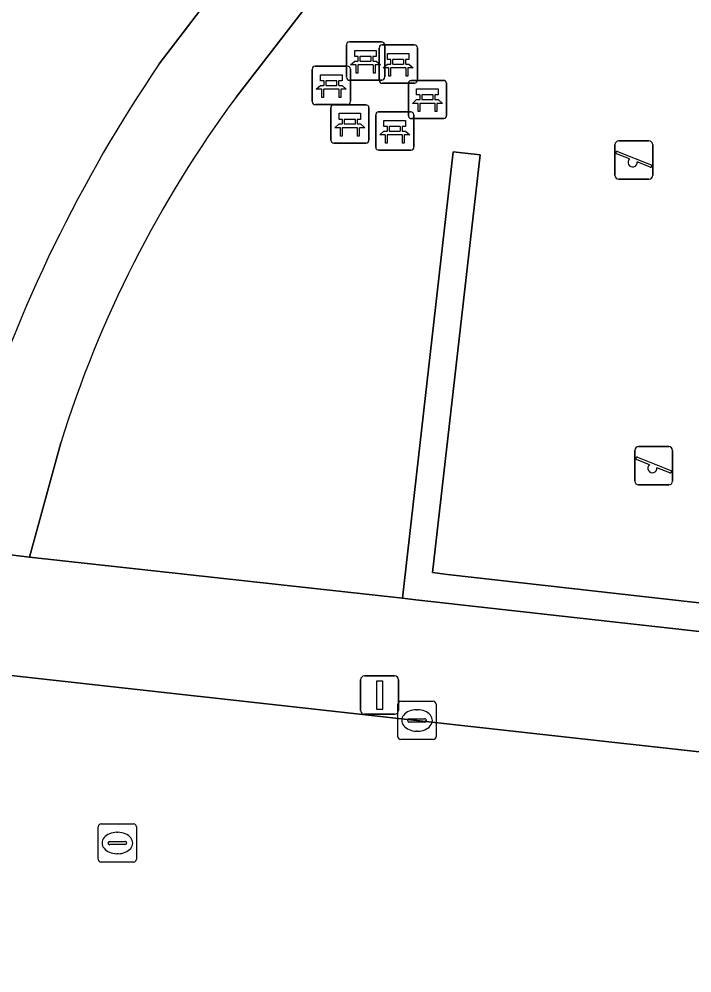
# Model space of a CAD drawing. Extents: x 161928 to 163071, y 386474 to 387428.
# Drawn here: x 162594.75 to 162612.37, y 386935.31 to 386960.27 of the extents above; entities that cross this region are included whole.
import ezdxf

# ---------------------------------------------------------------- set-up
doc = ezdxf.new("R2010")
doc.units = 0
for name, color, linetype in [('IMGEO_Bank', 7, 'Continuous'), ('IMGEO_Groenvoorziening', 7, 'Continuous'), ('IMGEO_Haag', 7, 'Continuous'), ('IMGEO_Kolk', 7, 'Continuous'), ('IMGEO_Lichtmast', 7, 'Continuous'), ('IMGEO_Rijbaan_lokaal_gesloten', 7, 'Continuous'), ('IMGEO_Rioolput', 7, 'Continuous'), ('IMGEO_Speelvoorziening', 7, 'Continuous'), ('IMGEO_Voetpad_halfverhard', 7, 'Continuous'), ('IMGEO_Voetpad_open', 7, 'Continuous')]:
    doc.layers.add(name, color=color, linetype=linetype)

msp = doc.modelspace()

# ---------------------------------------------------------------- linework, layer by layer
at = {"layer": 'IMGEO_Bank'}
for p, q in [((162603.397, 386959.669), (162604.238, 386959.669)), ((162604.238, 386959.669), (162603.397, 386959.669)), ((162603.322, 386958.744), (162603.322, 386959.585)), ((162603.322, 386959.585), (162603.322, 386958.744)), ((162604.178, 386958.666), (162604.178, 386959.507)), ((162604.178, 386959.507), (162604.178, 386958.666)), ((162604.253, 386959.591), (162605.094, 386959.591)), ((162605.094, 386959.591), (162604.253, 386959.591)), ((162604.322, 386959.594), (162604.322, 386958.753)), ((162604.322, 386958.753), (162604.322, 386959.594)), ((162605.178, 386959.516), (162605.178, 386958.675)), ((162605.178, 386958.675), (162605.178, 386959.516)), ((162603.631, 386959.175), (162603.631, 386959.281)), ((162603.675, 386959.281), (162603.675, 386959.175)), ((162603.963, 386959.287), (162603.681, 386959.287)), ((162603.681, 386959.169), (162603.963, 386959.169)), ((162603.969, 386959.175), (162603.969, 386959.281)), ((162604.013, 386959.281), (162604.013, 386959.175)), ((162604.487, 386959.097), (162604.487, 386959.203)), ((162604.531, 386959.203), (162604.531, 386959.097)), ((162604.819, 386959.209), (162604.537, 386959.209)), ((162604.825, 386959.097), (162604.825, 386959.203)), ((162604.869, 386959.203), (162604.869, 386959.097)), ((162602.425, 386958.108), (162602.425, 386958.949)), ((162602.425, 386958.949), (162602.425, 386958.108)), ((162602.5, 386959.033), (162603.341, 386959.033)), ((162603.341, 386959.033), (162602.5, 386959.033)), ((162603.425, 386958.958), (162603.425, 386958.117)), ((162603.425, 386958.117), (162603.425, 386958.958)), ((162604.019, 386959.067), (162603.626, 386959.067)), ((162604.875, 386958.989), (162604.482, 386958.989)), ((162604.537, 386959.091), (162604.819, 386959.091)), ((162602.734, 386958.539), (162602.734, 386958.645)), ((162602.778, 386958.645), (162602.778, 386958.539)), ((162603.066, 386958.651), (162602.784, 386958.651)), ((162603.072, 386958.539), (162603.072, 386958.645)), ((162603.116, 386958.645), (162603.116, 386958.539)), ((162604.247, 386958.669), (162603.406, 386958.669)), ((162603.406, 386958.669), (162604.247, 386958.669)), ((162605.017, 386958.664), (162605.858, 386958.664)), ((162605.858, 386958.664), (162605.017, 386958.664)), ((162603.122, 386958.431), (162602.729, 386958.431)), ((162602.784, 386958.533), (162603.066, 386958.533)), ((162605.103, 386958.591), (162604.262, 386958.591)), ((162604.262, 386958.591), (162605.103, 386958.591)), ((162604.942, 386957.739), (162604.942, 386958.58)), ((162604.942, 386958.58), (162604.942, 386957.739)), ((162605.942, 386958.589), (162605.942, 386957.748)), ((162605.942, 386957.748), (162605.942, 386958.589)), ((162605.251, 386958.17), (162605.251, 386958.276)), ((162605.295, 386958.276), (162605.295, 386958.17)), ((162605.583, 386958.282), (162605.301, 386958.282)), ((162605.301, 386958.164), (162605.583, 386958.164)), ((162605.589, 386958.17), (162605.589, 386958.276)), ((162605.633, 386958.276), (162605.633, 386958.17)), ((162603.35, 386958.033), (162602.509, 386958.033)), ((162602.509, 386958.033), (162603.35, 386958.033)), ((162602.911, 386957.099), (162602.911, 386957.94)), ((162602.911, 386957.94), (162602.911, 386957.099)), ((162602.986, 386958.024), (162603.827, 386958.024)), ((162603.827, 386958.024), (162602.986, 386958.024)), ((162603.911, 386957.949), (162603.911, 386957.108)), ((162603.911, 386957.108), (162603.911, 386957.949)), ((162605.639, 386958.062), (162605.246, 386958.062)), ((162603.22, 386957.53), (162603.22, 386957.636)), ((162603.264, 386957.636), (162603.264, 386957.53)), ((162603.552, 386957.642), (162603.27, 386957.642)), ((162603.558, 386957.53), (162603.558, 386957.636)), ((162603.602, 386957.636), (162603.602, 386957.53)), ((162604.086, 386956.914), (162604.086, 386957.755)), ((162604.086, 386957.755), (162604.086, 386956.914)), ((162604.161, 386957.839), (162605.002, 386957.839)), ((162605.002, 386957.839), (162604.161, 386957.839)), ((162605.867, 386957.664), (162605.026, 386957.664)), ((162605.026, 386957.664), (162605.867, 386957.664)), ((162605.086, 386957.764), (162605.086, 386956.923)), ((162605.086, 386956.923), (162605.086, 386957.764)), ((162603.608, 386957.422), (162603.215, 386957.422)), ((162603.27, 386957.524), (162603.552, 386957.524)), ((162604.395, 386957.345), (162604.395, 386957.451)), ((162604.439, 386957.451), (162604.439, 386957.345)), ((162604.727, 386957.457), (162604.445, 386957.457)), ((162604.733, 386957.345), (162604.733, 386957.451)), ((162604.777, 386957.451), (162604.777, 386957.345)), ((162604.783, 386957.237), (162604.39, 386957.237)), ((162604.445, 386957.339), (162604.727, 386957.339)), ((162603.836, 386957.024), (162602.995, 386957.024)), ((162602.995, 386957.024), (162603.836, 386957.024)), ((162605.011, 386956.839), (162604.17, 386956.839)), ((162604.17, 386956.839), (162605.011, 386956.839))]:
    msp.add_line(p, q, dxfattribs=at)
for points in [[(162603.625, 386959.287), (162603.539, 386959.287), (162603.539, 386959.448), (162604.102, 386959.448), (162604.102, 386959.287), (162604.019, 386959.287)], [(162604.481, 386959.209), (162604.395, 386959.209), (162604.395, 386959.37), (162604.958, 386959.37), (162604.958, 386959.209), (162604.875, 386959.209)], [(162603.569, 386959.067), (162603.427, 386959.067), (162603.539, 386959.169), (162603.625, 386959.169)], [(162604.019, 386959.169), (162604.102, 386959.169), (162604.214, 386959.067), (162604.075, 386959.067)], [(162603.619, 386959.06), (162603.619, 386958.853), (162603.576, 386958.853), (162603.576, 386959.06)], [(162604.069, 386959.06), (162604.069, 386958.853), (162604.025, 386958.853), (162604.025, 386959.06)], [(162604.425, 386958.989), (162604.283, 386958.989), (162604.395, 386959.091), (162604.481, 386959.091)], [(162604.475, 386958.982), (162604.475, 386958.775), (162604.432, 386958.775), (162604.432, 386958.982)], [(162604.875, 386959.091), (162604.958, 386959.091), (162605.07, 386958.989), (162604.931, 386958.989)], [(162604.925, 386958.982), (162604.925, 386958.775), (162604.881, 386958.775), (162604.881, 386958.982)], [(162602.728, 386958.651), (162602.642, 386958.651), (162602.642, 386958.812), (162603.205, 386958.812), (162603.205, 386958.651), (162603.122, 386958.651)], [(162602.672, 386958.431), (162602.53, 386958.431), (162602.642, 386958.533), (162602.728, 386958.533)], [(162602.722, 386958.424), (162602.722, 386958.217), (162602.679, 386958.217), (162602.679, 386958.424)], [(162603.122, 386958.533), (162603.205, 386958.533), (162603.317, 386958.431), (162603.178, 386958.431)], [(162603.172, 386958.424), (162603.172, 386958.217), (162603.128, 386958.217), (162603.128, 386958.424)], [(162605.245, 386958.282), (162605.159, 386958.282), (162605.159, 386958.443), (162605.722, 386958.443), (162605.722, 386958.282), (162605.639, 386958.282)], [(162605.189, 386958.062), (162605.047, 386958.062), (162605.159, 386958.164), (162605.245, 386958.164)], [(162605.639, 386958.164), (162605.722, 386958.164), (162605.834, 386958.062), (162605.695, 386958.062)], [(162605.239, 386958.055), (162605.239, 386957.848), (162605.196, 386957.848), (162605.196, 386958.055)], [(162605.689, 386958.055), (162605.689, 386957.848), (162605.645, 386957.848), (162605.645, 386958.055)], [(162603.214, 386957.642), (162603.128, 386957.642), (162603.128, 386957.803), (162603.691, 386957.803), (162603.691, 386957.642), (162603.608, 386957.642)], [(162604.389, 386957.457), (162604.303, 386957.457), (162604.303, 386957.618), (162604.866, 386957.618), (162604.866, 386957.457), (162604.783, 386957.457)], [(162603.158, 386957.422), (162603.016, 386957.422), (162603.128, 386957.524), (162603.214, 386957.524)], [(162603.208, 386957.415), (162603.208, 386957.208), (162603.165, 386957.208), (162603.165, 386957.415)], [(162603.608, 386957.524), (162603.691, 386957.524), (162603.803, 386957.422), (162603.664, 386957.422)], [(162603.658, 386957.415), (162603.658, 386957.208), (162603.614, 386957.208), (162603.614, 386957.415)], [(162604.333, 386957.237), (162604.191, 386957.237), (162604.303, 386957.339), (162604.389, 386957.339)], [(162604.383, 386957.23), (162604.383, 386957.023), (162604.34, 386957.023), (162604.34, 386957.23)], [(162604.783, 386957.339), (162604.866, 386957.339), (162604.978, 386957.237), (162604.839, 386957.237)], [(162604.833, 386957.23), (162604.833, 386957.023), (162604.789, 386957.023), (162604.789, 386957.23)]]:
    msp.add_lwpolyline(points, dxfattribs=at)
for centre, radius, start, end in [((162603.4, 386959.591), 0.0779, 92.4484, 184.2845), ((162603.4, 386959.591), 0.0779, 92.4484, 184.2845), ((162604.244, 386959.591), 0.0779, 2.4484, 94.2845), ((162604.244, 386959.591), 0.0779, 2.4484, 94.2845), ((162604.256, 386959.513), 0.0779, 92.4484, 184.2845), ((162604.256, 386959.513), 0.0779, 92.4484, 184.2845), ((162605.1, 386959.513), 0.0779, 2.4484, 94.2845), ((162605.1, 386959.513), 0.0779, 2.4484, 94.2845), ((162603.624, 386959.28), 0.00671, 2.8957, 87.1043), ((162603.624, 386959.176), 0.00671, 272.8957, 357.1043), ((162603.681, 386959.28), 0.00671, 92.8957, 177.1043), ((162603.681, 386959.176), 0.00671, 182.8957, 267.1043), ((162603.963, 386959.28), 0.00671, 2.8957, 87.1043), ((162603.963, 386959.176), 0.00671, 272.8957, 357.1043), ((162604.02, 386959.28), 0.00671, 92.8957, 177.1043), ((162604.02, 386959.176), 0.00671, 182.8957, 267.1043), ((162604.48, 386959.202), 0.00671, 2.8957, 87.1043), ((162604.537, 386959.202), 0.00671, 92.8957, 177.1043), ((162604.819, 386959.202), 0.00671, 2.8957, 87.1043), ((162604.876, 386959.202), 0.00671, 92.8957, 177.1043), ((162602.503, 386958.955), 0.0779, 92.4484, 184.2845), ((162602.503, 386958.955), 0.0779, 92.4484, 184.2845), ((162603.347, 386958.955), 0.0779, 2.4484, 94.2845), ((162603.347, 386958.955), 0.0779, 2.4484, 94.2845), ((162603.569, 386959.06), 0.00671, 2.8957, 87.1043), ((162603.626, 386959.06), 0.00671, 92.8957, 177.1043), ((162604.018, 386959.06), 0.00671, 2.8957, 87.1043), ((162604.075, 386959.06), 0.00671, 92.8957, 177.1043), ((162604.425, 386958.982), 0.00671, 2.8957, 87.1043), ((162604.482, 386958.982), 0.00671, 92.8957, 177.1043), ((162604.48, 386959.098), 0.00671, 272.8957, 357.1043), ((162604.537, 386959.098), 0.00671, 182.8957, 267.1043), ((162604.819, 386959.098), 0.00671, 272.8957, 357.1043), ((162604.876, 386959.098), 0.00671, 182.8957, 267.1043), ((162604.874, 386958.982), 0.00671, 2.8957, 87.1043), ((162604.931, 386958.982), 0.00671, 92.8957, 177.1043), ((162602.727, 386958.644), 0.00671, 2.8957, 87.1043), ((162602.784, 386958.644), 0.00671, 92.8957, 177.1043), ((162603.066, 386958.644), 0.00671, 2.8957, 87.1043), ((162603.123, 386958.644), 0.00671, 92.8957, 177.1043), ((162603.4, 386958.747), 0.0779, 182.4484, 274.2845), ((162603.4, 386958.747), 0.0779, 182.4484, 274.2845), ((162604.256, 386958.669), 0.0779, 182.4484, 274.2845), ((162604.256, 386958.669), 0.0779, 182.4484, 274.2845), ((162604.244, 386958.747), 0.0779, 272.4484, 4.2845), ((162604.244, 386958.747), 0.0779, 272.4484, 4.2845), ((162605.02, 386958.586), 0.0779, 92.4484, 184.2845), ((162605.02, 386958.586), 0.0779, 92.4484, 184.2845), ((162605.1, 386958.669), 0.0779, 272.4484, 4.2845), ((162605.1, 386958.669), 0.0779, 272.4484, 4.2845), ((162605.864, 386958.586), 0.0779, 2.4484, 94.2845), ((162605.864, 386958.586), 0.0779, 2.4484, 94.2845), ((162602.672, 386958.424), 0.00671, 2.8957, 87.1043), ((162602.729, 386958.424), 0.00671, 92.8957, 177.1043), ((162602.727, 386958.54), 0.00671, 272.8957, 357.1043), ((162602.784, 386958.54), 0.00671, 182.8957, 267.1043), ((162603.066, 386958.54), 0.00671, 272.8957, 357.1043), ((162603.123, 386958.54), 0.00671, 182.8957, 267.1043), ((162603.121, 386958.424), 0.00671, 2.8957, 87.1043), ((162603.178, 386958.424), 0.00671, 92.8957, 177.1043), ((162603.347, 386958.111), 0.0779, 272.4484, 4.2845), ((162603.347, 386958.111), 0.0779, 272.4484, 4.2845), ((162605.244, 386958.275), 0.00671, 2.8957, 87.1043), ((162605.244, 386958.171), 0.00671, 272.8957, 357.1043), ((162605.301, 386958.275), 0.00671, 92.8957, 177.1043), ((162605.301, 386958.171), 0.00671, 182.8957, 267.1043), ((162605.583, 386958.275), 0.00671, 2.8957, 87.1043), ((162605.583, 386958.171), 0.00671, 272.8957, 357.1043), ((162605.64, 386958.275), 0.00671, 92.8957, 177.1043), ((162605.64, 386958.171), 0.00671, 182.8957, 267.1043), ((162602.503, 386958.111), 0.0779, 182.4484, 274.2845), ((162602.503, 386958.111), 0.0779, 182.4484, 274.2845), ((162602.989, 386957.946), 0.0779, 92.4484, 184.2845), ((162602.989, 386957.946), 0.0779, 92.4484, 184.2845), ((162603.833, 386957.946), 0.0779, 2.4484, 94.2845), ((162603.833, 386957.946), 0.0779, 2.4484, 94.2845), ((162605.189, 386958.055), 0.00671, 2.8957, 87.1043), ((162605.246, 386958.055), 0.00671, 92.8957, 177.1043), ((162605.638, 386958.055), 0.00671, 2.8957, 87.1043), ((162605.695, 386958.055), 0.00671, 92.8957, 177.1043), ((162603.213, 386957.635), 0.00671, 2.8957, 87.1043), ((162603.27, 386957.635), 0.00671, 92.8957, 177.1043), ((162603.552, 386957.635), 0.00671, 2.8957, 87.1043), ((162603.609, 386957.635), 0.00671, 92.8957, 177.1043), ((162604.164, 386957.761), 0.0779, 92.4484, 184.2845), ((162604.164, 386957.761), 0.0779, 92.4484, 184.2845), ((162605.02, 386957.742), 0.0779, 182.4484, 274.2845), ((162605.02, 386957.742), 0.0779, 182.4484, 274.2845), ((162605.008, 386957.761), 0.0779, 2.4484, 94.2845), ((162605.008, 386957.761), 0.0779, 2.4484, 94.2845), ((162605.864, 386957.742), 0.0779, 272.4484, 4.2845), ((162605.864, 386957.742), 0.0779, 272.4484, 4.2845), ((162603.158, 386957.415), 0.00671, 2.8957, 87.1043), ((162603.215, 386957.415), 0.00671, 92.8957, 177.1043), ((162603.213, 386957.531), 0.00671, 272.8957, 357.1043), ((162603.27, 386957.531), 0.00671, 182.8957, 267.1043), ((162603.552, 386957.531), 0.00671, 272.8957, 357.1043), ((162603.609, 386957.531), 0.00671, 182.8957, 267.1043), ((162603.607, 386957.415), 0.00671, 2.8957, 87.1043), ((162603.664, 386957.415), 0.00671, 92.8957, 177.1043), ((162604.388, 386957.45), 0.00671, 2.8957, 87.1043), ((162604.445, 386957.45), 0.00671, 92.8957, 177.1043), ((162604.727, 386957.45), 0.00671, 2.8957, 87.1043), ((162604.784, 386957.45), 0.00671, 92.8957, 177.1043), ((162604.333, 386957.23), 0.00671, 2.8957, 87.1043), ((162604.39, 386957.23), 0.00671, 92.8957, 177.1043), ((162604.388, 386957.346), 0.00671, 272.8957, 357.1043), ((162604.445, 386957.346), 0.00671, 182.8957, 267.1043), ((162604.727, 386957.346), 0.00671, 272.8957, 357.1043), ((162604.784, 386957.346), 0.00671, 182.8957, 267.1043), ((162604.782, 386957.23), 0.00671, 2.8957, 87.1043), ((162604.839, 386957.23), 0.00671, 92.8957, 177.1043), ((162602.989, 386957.102), 0.0779, 182.4484, 274.2845), ((162602.989, 386957.102), 0.0779, 182.4484, 274.2845), ((162603.833, 386957.102), 0.0779, 272.4484, 4.2845), ((162603.833, 386957.102), 0.0779, 272.4484, 4.2845), ((162604.164, 386956.917), 0.0779, 182.4484, 274.2845), ((162604.164, 386956.917), 0.0779, 182.4484, 274.2845), ((162605.008, 386956.917), 0.0779, 272.4484, 4.2845), ((162605.008, 386956.917), 0.0779, 272.4484, 4.2845)]:
    msp.add_arc(centre, radius, start, end, dxfattribs=at)
at = {"layer": 'IMGEO_Groenvoorziening'}
for points in [[(162598.421, 386959.098), (162600.87, 386962.306), (162603.777, 386965.804)], [(162610.922, 386962.957), (162607.74, 386963.575), (162605.425, 386964.419), (162605.367, 386964.44), (162602.671, 386961.121), (162600.432, 386958.226)], [(162595.838, 386949.178), (162595.024, 386946.192), (162604.786, 386945.115), (162606.116, 386956.797), (162606.823, 386956.716), (162605.578, 386945.788), (162605.968, 386945.738), (162625.105, 386943.584), (162625.004, 386942.853), (162625.741, 386942.771), (162625.83, 386943.506), (162627.093, 386943.36), (162646.87, 386941.134), (162649.169, 386940.874), (162649.091, 386940.157), (162650.022, 386940.053), (162650.091, 386940.772), (162661.094, 386939.533), (162661.963, 386940.213), (162663.443, 386941.371), (162665.933, 386963.538)]]:
    msp.add_lwpolyline(points, dxfattribs=at)
msp.add_lwpolyline([(162605.139, 386945.076), (162625.004, 386942.853), (162625.105, 386943.584), (162605.968, 386945.738), (162605.578, 386945.788), (162606.823, 386956.716), (162606.116, 386956.797), (162604.786, 386945.115)], close=True, dxfattribs=at)
for centre, radius, start, end in [((162629.981, 386937.639), 38.165, 145.7863, 162.3253), ((162624.991, 386940.066), 30.544, 143.5197, 162.6432)]:
    msp.add_arc(centre, radius, start, end, dxfattribs=at)
at = {"layer": 'IMGEO_Haag'}
msp.add_lwpolyline([(162605.139, 386945.076), (162625.004, 386942.853), (162625.105, 386943.584), (162605.968, 386945.738), (162605.578, 386945.788), (162606.823, 386956.716), (162606.116, 386956.797), (162604.786, 386945.115)], close=True, dxfattribs=at)
at = {"layer": 'IMGEO_Kolk'}
for p, q in [((162604.743, 386942.417), (162605.595, 386942.417)), ((162604.668, 386941.491), (162604.668, 386942.343)), ((162605.156, 386942.197), (162605.181, 386942.197)), ((162605.669, 386942.343), (162605.669, 386941.491)), ((162604.927, 386941.911), (162604.927, 386941.923)), ((162604.97, 386941.96), (162605.368, 386941.96)), ((162605.411, 386941.923), (162605.411, 386941.911)), ((162605.365, 386941.874), (162604.967, 386941.874)), ((162605.595, 386941.417), (162604.743, 386941.417)), ((162605.179, 386941.637), (162605.154, 386941.637))]:
    msp.add_line(p, q, dxfattribs=at)
for points in [[(162604.743, 386942.417), (162605.595, 386942.417)], [(162604.668, 386941.491), (162604.668, 386942.343)], [(162605.669, 386942.343), (162605.669, 386941.491)], [(162605.595, 386941.417), (162604.743, 386941.417)]]:
    msp.add_lwpolyline(points, dxfattribs=at)
for centre, radius, start, end in [((162604.745, 386942.341), 0.0765, 91.552, 178.448), ((162604.745, 386942.341), 0.0765, 91.552, 178.448), ((162605.593, 386942.341), 0.0765, 1.552, 88.448), ((162605.593, 386942.341), 0.0765, 1.552, 88.448), ((162604.967, 386941.92), 0.0403, 85.8775, 175.7526), ((162604.964, 386941.91), 0.0366, 178.938, 274.7102), ((162605.368, 386941.917), 0.043, 264.8664, 352.4533), ((162605.372, 386941.922), 0.0386, 1.7309, 96.639), ((162604.745, 386941.493), 0.0765, 181.552, 268.448), ((162604.745, 386941.493), 0.0765, 181.552, 268.448), ((162605.593, 386941.493), 0.0765, 271.552, 358.448), ((162605.593, 386941.493), 0.0765, 271.552, 358.448)]:
    msp.add_arc(centre, radius, start, end, dxfattribs=at)
for centre, major_axis, ratio, start_param, end_param in [((162605.155, 386941.917), (-0.387, 0.002), 0.722429, 4.712389, 7.853982), ((162605.18, 386941.917), (-0.39, 0.002), 0.717154, 1.570796, 4.712389)]:
    msp.add_ellipse(centre, major_axis=major_axis, ratio=ratio, start_param=start_param, end_param=end_param, dxfattribs=at)
at = {"layer": 'IMGEO_Lichtmast'}
for p, q in [((162603.693, 386942.181), (162603.693, 386942.981)), ((162603.693, 386942.981), (162603.693, 386942.181)), ((162603.793, 386943.081), (162604.583, 386943.081)), ((162604.583, 386943.081), (162603.793, 386943.081)), ((162604.683, 386942.981), (162604.683, 386942.181)), ((162604.683, 386942.181), (162604.683, 386942.981)), ((162604.583, 386942.081), (162603.793, 386942.081)), ((162603.793, 386942.081), (162604.583, 386942.081))]:
    msp.add_line(p, q, dxfattribs=at)
msp.add_lwpolyline([(162604.113, 386942.956), (162604.263, 386942.956), (162604.263, 386942.206), (162604.113, 386942.206), (162604.113, 386942.956)], dxfattribs=at)
for centre, start, end in [((162603.793, 386942.981), 90, 180), ((162603.793, 386942.981), 90, 180), ((162604.583, 386942.981), 0, 90), ((162604.583, 386942.981), 360, 90), ((162603.793, 386942.181), 180, 270), ((162603.793, 386942.181), 180, 270), ((162604.583, 386942.181), 270, 0), ((162604.583, 386942.181), 270, 0)]:
    msp.add_arc(centre, 0.1, start, end, dxfattribs=at)
at = {"layer": 'IMGEO_Rijbaan_lokaal_gesloten'}
msp.add_lwpolyline([(162658.464, 386935.931), (162656.735, 386936.109), (162652.917, 386936.619), (162545.987, 386948.471), (162540.155, 386949.063), (162539.305, 386941.199), (162546.52, 386940.443), (162588.99, 386935.668), (162593.605, 386935.154), (162616.273, 386932.631), (162621.938, 386932), (162653.465, 386928.428), (162657.599, 386927.966)], close=True, dxfattribs=at)
at = {"layer": 'IMGEO_Rioolput'}
for p, q in [((162596.897, 386939.21), (162597.749, 386939.21)), ((162596.822, 386938.284), (162596.822, 386939.136)), ((162597.31, 386938.99), (162597.335, 386938.99)), ((162597.823, 386939.136), (162597.823, 386938.284)), ((162597.081, 386938.704), (162597.081, 386938.716)), ((162597.519, 386938.667), (162597.121, 386938.667)), ((162597.124, 386938.753), (162597.522, 386938.753)), ((162597.565, 386938.716), (162597.565, 386938.704)), ((162597.333, 386938.43), (162597.308, 386938.43)), ((162597.749, 386938.21), (162596.897, 386938.21))]:
    msp.add_line(p, q, dxfattribs=at)
for points in [[(162596.897, 386939.21), (162597.749, 386939.21)], [(162596.822, 386938.284), (162596.822, 386939.136)], [(162597.823, 386939.136), (162597.823, 386938.284)], [(162597.749, 386938.21), (162596.897, 386938.21)]]:
    msp.add_lwpolyline(points, dxfattribs=at)
for centre, radius, start, end in [((162596.899, 386939.134), 0.0765, 91.552, 178.448), ((162596.899, 386939.134), 0.0765, 91.552, 178.448), ((162597.747, 386939.134), 0.0765, 1.552, 88.448), ((162597.747, 386939.134), 0.0765, 1.552, 88.448), ((162597.121, 386938.713), 0.0403, 85.8775, 175.7526), ((162597.118, 386938.703), 0.0366, 178.938, 274.7102), ((162597.522, 386938.71), 0.043, 264.8664, 352.4533), ((162597.526, 386938.715), 0.0386, 1.7309, 96.639), ((162596.899, 386938.286), 0.0765, 181.552, 268.448), ((162596.899, 386938.286), 0.0765, 181.552, 268.448), ((162597.747, 386938.286), 0.0765, 271.552, 358.448), ((162597.747, 386938.286), 0.0765, 271.552, 358.448)]:
    msp.add_arc(centre, radius, start, end, dxfattribs=at)
for centre, major_axis, ratio, start_param, end_param in [((162597.309, 386938.71), (-0.387, 0.002), 0.722429, 4.712389, 7.853982), ((162597.334, 386938.71), (-0.39, 0.002), 0.717154, 1.570796, 4.712389)]:
    msp.add_ellipse(centre, major_axis=major_axis, ratio=ratio, start_param=start_param, end_param=end_param, dxfattribs=at)
at = {"layer": 'IMGEO_Speelvoorziening'}
for p, q in [((162610.352, 386956.18), (162610.352, 386956.98)), ((162610.352, 386956.98), (162610.352, 386956.18)), ((162610.452, 386957.08), (162611.242, 386957.08)), ((162611.242, 386957.08), (162610.452, 386957.08)), ((162611.342, 386956.98), (162611.342, 386956.18)), ((162611.342, 386956.18), (162611.342, 386956.98)), ((162610.735, 386956.608), (162610.396, 386956.745)), ((162610.421, 386956.805), (162611.297, 386956.452)), ((162611.273, 386956.392), (162610.933, 386956.529)), ((162611.242, 386956.08), (162610.452, 386956.08)), ((162610.452, 386956.08), (162611.242, 386956.08)), ((162610.871, 386948.181), (162610.871, 386948.981)), ((162610.871, 386948.981), (162610.871, 386948.181)), ((162610.971, 386949.081), (162611.761, 386949.081)), ((162611.761, 386949.081), (162610.971, 386949.081)), ((162611.861, 386948.981), (162611.861, 386948.181)), ((162611.861, 386948.181), (162611.861, 386948.981)), ((162611.254, 386948.609), (162610.915, 386948.746)), ((162610.94, 386948.806), (162611.816, 386948.453)), ((162611.792, 386948.393), (162611.452, 386948.53)), ((162611.761, 386948.081), (162610.971, 386948.081)), ((162610.971, 386948.081), (162611.761, 386948.081))]:
    msp.add_line(p, q, dxfattribs=at)
for centre, radius, start, end in [((162610.452, 386956.98), 0.1, 90, 180), ((162610.452, 386956.98), 0.1, 90, 180), ((162611.242, 386956.98), 0.1, 0, 90), ((162611.242, 386956.98), 0.1, 360, 90), ((162610.409, 386956.775), 0.0327, 68.078, 248.078), ((162610.814, 386956.518), 0.12, 130.9928, 5.1632), ((162611.285, 386956.422), 0.0327, 248.078, 68.078), ((162610.452, 386956.18), 0.1, 180, 270), ((162610.452, 386956.18), 0.1, 180, 270), ((162611.242, 386956.18), 0.1, 270, 0), ((162611.242, 386956.18), 0.1, 270, 0), ((162610.971, 386948.981), 0.1, 90, 180), ((162610.971, 386948.981), 0.1, 90, 180), ((162611.761, 386948.981), 0.1, 0, 90), ((162611.761, 386948.981), 0.1, 360, 90), ((162610.928, 386948.776), 0.0327, 68.078, 248.078), ((162611.333, 386948.519), 0.12, 130.9928, 5.1632), ((162611.804, 386948.423), 0.0327, 248.078, 68.078), ((162610.971, 386948.181), 0.1, 180, 270), ((162610.971, 386948.181), 0.1, 180, 270), ((162611.761, 386948.181), 0.1, 270, 0), ((162611.761, 386948.181), 0.1, 270, 0)]:
    msp.add_arc(centre, radius, start, end, dxfattribs=at)
at = {"layer": 'IMGEO_Voetpad_halfverhard'}
for points in [[(162600.432, 386958.226), (162602.671, 386961.121), (162605.367, 386964.44), (162606.519, 386966.24)], [(162603.777, 386965.804), (162600.87, 386962.306), (162598.421, 386959.098)], [(162593.618, 386949.226), (162592.941, 386946.441), (162595.024, 386946.192), (162595.838, 386949.178)]]:
    msp.add_lwpolyline(points, dxfattribs=at)
for centre, radius, start, end in [((162629.981, 386937.639), 38.165, 145.7863, 162.3253), ((162624.991, 386940.066), 30.544, 143.5197, 162.6432)]:
    msp.add_arc(centre, radius, start, end, dxfattribs=at)
at = {"layer": 'IMGEO_Voetpad_open'}
for points in [[(162665.669, 386937.838), (162661.674, 386938.719), (162661.444, 386938.739), (162654.062, 386939.601), (162650.022, 386940.053), (162649.091, 386940.157), (162646.818, 386940.412), (162626.993, 386942.631), (162625.741, 386942.771), (162625.004, 386942.853), (162605.139, 386945.076), (162604.786, 386945.115), (162595.024, 386946.192), (162592.941, 386946.441), (162580.167, 386947.871), (162579.701, 386947.923), (162564.105, 386949.669), (162544.824, 386951.68)], [(162537.676, 386949.336), (162540.155, 386949.063), (162545.987, 386948.471), (162652.917, 386936.619), (162656.735, 386936.109), (162658.464, 386935.931), (162660.119, 386935.761)]]:
    msp.add_lwpolyline(points, dxfattribs=at)

doc.saveas('drawing.dxf')
